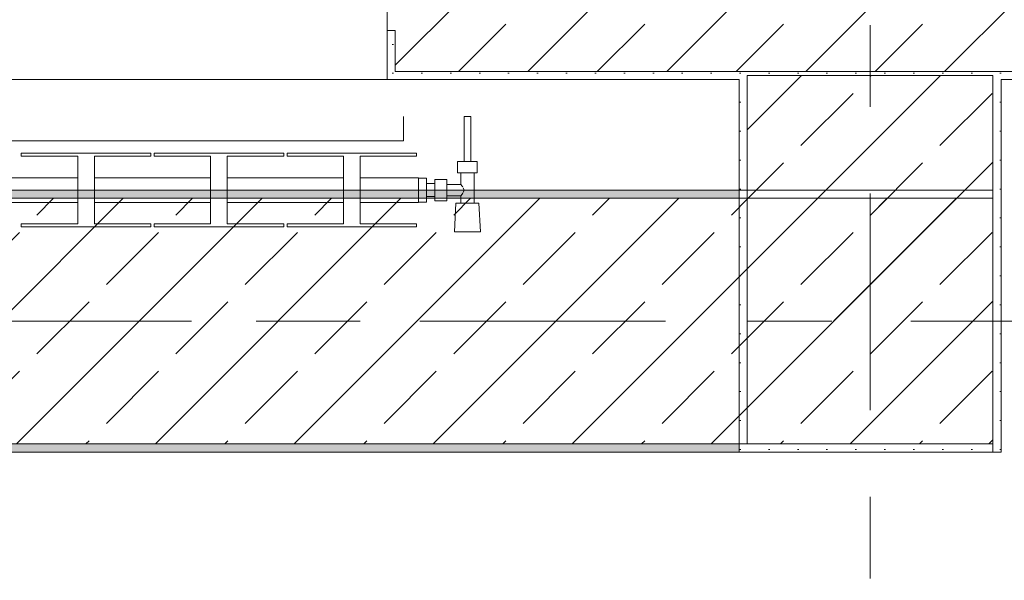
# Model space of a CAD drawing. Header units: metres. Extents: x -3.6 to 84.5, y -11 to 16.8.
# Tile 651 of 656: x 60.7 to 61.9, y 12.8 to 13.5. Entities that reach past the tile are written whole.
import ezdxf

# ---------------------------------------------------------------- set-up
doc = ezdxf.new("R2010")
doc.units = ezdxf.units.M
doc.header["$MEASUREMENT"] = 0
doc.linetypes.add('Achse', pattern=[0.2, 0.1, -0.05, 0, -0.05])
doc.linetypes.add('Strichlinie doppelt', pattern=[0.546806, 0.264583, -0.105833, 0.070556, -0.105833])
for name, color, linetype in [('301 - Elemente.Linie', 7, 'Continuous'), ('451 - Universal.Achsen Raster', 7, 'Continuous'), ('604 - Struktur.Wand Aussen', 7, 'Continuous'), ('607 - Struktur.Stütze', 7, 'Continuous'), ('608 - Struktur.Träger', 7, 'Continuous')]:
    doc.layers.add(name, color=color, linetype=linetype)
pattern_1 = [(45, (0, 0), (-0.08485281, 0.08485281), []), (45, (-0.04243, 0.04243), (-0.08485281, 0.08485281), [0.09, -0.03])]
pattern_2 = [(45, (0, 0), (-0.01767767, 0.01767767), [0, -0.025])]

msp = doc.modelspace()

# ---------------------------------------------------------------- hatches: boundary and pattern name
at = {"layer": '604 - Struktur.Wand Aussen', "linetype": 'Continuous', "lineweight": 0, "true_color": 0x000000}
h = msp.add_hatch(dxfattribs=at)
h.set_pattern_fill('Beton__Stahlbeton_0001', color=18, style=0, pattern_type=2)
h.set_pattern_definition(pattern_1)
h.paths.add_polyline_path([(61.14, 13.575), (61.14, 13.505), (61.15, 13.505), (61.15, 13.455), (62.035, 13.455), (62.035, 13.695), (61.18, 13.695), (61.18, 13.575), (61.15, 13.575)])
h = msp.add_hatch(dxfattribs=at)
h.set_pattern_fill('Gips_0001', color=18, style=0, pattern_type=2)
h.set_pattern_definition(pattern_2)
h.paths.add_polyline_path([(61.15, 13.445), (61.15, 13.505), (61.14, 13.505), (61.14, 13.445)])
h = msp.add_hatch(dxfattribs=at)
h.set_pattern_fill('Gips_0001', color=18, style=0, pattern_type=2)
h.set_pattern_definition(pattern_2)
h.paths.add_polyline_path([(61.15, 13.445), (61.57, 13.445), (61.57, 13.455), (61.15, 13.455)])
h = msp.add_hatch(dxfattribs=at)
h.set_pattern_fill('Gips_0001', color=18, style=0, pattern_type=2)
h.set_pattern_definition(pattern_2)
h.paths.add_polyline_path([(61.89, 13.445), (62.025, 13.445), (62.025, 13.455), (61.89, 13.455)])
at = {"layer": '607 - Struktur.Stütze', "linetype": 'Continuous', "lineweight": 0, "true_color": 0x000000}
h = msp.add_hatch(dxfattribs=at)
h.set_pattern_fill('Gips_0001', color=18, style=0, pattern_type=2)
h.set_pattern_definition(pattern_2)
h.paths.add_polyline_path([(61.57, 13.455), (61.57, 13.445), (61.58, 13.445), (61.58, 13.45), (61.88, 13.45), (61.88, 13.445), (61.89, 13.445), (61.89, 13.455)])
h = msp.add_hatch(dxfattribs=at)
h.set_pattern_fill('Beton__Stahlbeton_0001', color=18, style=0, pattern_type=2)
h.set_pattern_definition(pattern_1)
h.paths.add_polyline_path([(61.58, 13), (61.88, 13), (61.88, 13.45), (61.58, 13.45)])
h = msp.add_hatch(dxfattribs=at)
h.set_pattern_fill('Gips_0001', color=18, style=0, pattern_type=2)
h.set_pattern_definition(pattern_2)
h.paths.add_polyline_path([(61.57, 12.99), (61.89, 12.99), (61.89, 13.445), (61.88, 13.445), (61.88, 13), (61.58, 13), (61.58, 13.445), (61.57, 13.445)])
at = {"layer": '608 - Struktur.Träger', "linetype": 'Continuous', "lineweight": 0, "true_color": 0x000000}
h = msp.add_hatch(dxfattribs=at)
h.set_pattern_fill('Gips_0001', color=18, style=0, pattern_type=2)
h.set_pattern_definition(pattern_2)
h.paths.add_polyline_path([(61.57, 13.31), (58.29, 13.31), (58.29, 13.3), (61.57, 13.3)])
h = msp.add_hatch(dxfattribs=at)
h.set_pattern_fill('Beton__Stahlbeton_0001', color=18, style=0, pattern_type=2)
h.set_pattern_definition(pattern_1)
h.paths.add_polyline_path([(50.78, 13), (51.09, 13), (54.37, 13), (54.69, 13), (57.97, 13), (58.29, 13), (61.57, 13), (61.88, 13), (61.88, 13.3), (61.57, 13.3), (58.29, 13.3), (57.97, 13.3), (54.69, 13.3), (54.37, 13.3), (51.09, 13.3), (50.78, 13.3)])
h = msp.add_hatch(dxfattribs=at)
h.set_pattern_fill('Gips_0001', color=18, style=0, pattern_type=2)
h.set_pattern_definition(pattern_2)
h.paths.add_polyline_path([(58.29, 13), (58.29, 12.99), (61.57, 12.99), (61.57, 13)])

# ---------------------------------------------------------------- linework, layer by layer
at = {"layer": '301 - Elemente.Linie', "color": 7, "linetype": 'Continuous', "lineweight": 9}
for p, q in [((61.16, 13.4), (61.16, 13.37)), ((61.2342, 13.4), (61.2353, 13.4)), ((61.2342, 13.4), (61.2342, 13.345)), ((61.2353, 13.4), (61.2382, 13.4)), ((61.2382, 13.4), (61.241, 13.4)), ((61.241, 13.4), (61.2422, 13.4)), ((61.2422, 13.4), (61.2422, 13.345)), ((61.16, 13.37), (58.76, 13.37)), ((60.6932, 13.3513), (60.6932, 13.355)), ((60.6932, 13.3513), (60.6932, 13.355)), ((60.6932, 13.355), (60.8515, 13.355)), ((60.7622, 13.3513), (60.6932, 13.3513)), ((60.7622, 13.2688), (60.7622, 13.3513)), ((60.8515, 13.3513), (60.7825, 13.3513)), ((60.7825, 13.3513), (60.7825, 13.2688)), ((60.8515, 13.355), (60.8515, 13.3513)), ((60.8556, 13.3513), (60.8556, 13.355)), ((60.8556, 13.3513), (60.8556, 13.355)), ((60.8556, 13.355), (61.0138, 13.355)), ((60.9245, 13.3513), (60.8556, 13.3513)), ((60.9245, 13.2688), (60.9245, 13.3513)), ((61.0138, 13.3513), (60.9448, 13.3513)), ((60.9448, 13.3513), (60.9448, 13.2688)), ((61.0138, 13.355), (61.0138, 13.3513)), ((61.0138, 13.355), (61.0138, 13.3513)), ((61.0179, 13.3513), (61.0179, 13.355)), ((61.0179, 13.355), (61.1761, 13.355)), ((61.0869, 13.3513), (61.0179, 13.3513)), ((61.0869, 13.2688), (61.0869, 13.3513)), ((61.1761, 13.3513), (61.1072, 13.3513)), ((61.1072, 13.3513), (61.1072, 13.2688)), ((61.1761, 13.355), (61.1761, 13.3513)), ((61.1761, 13.355), (61.1761, 13.3513)), ((61.2262, 13.345), (61.2322, 13.345)), ((61.2262, 13.345), (61.2262, 13.331)), ((61.2322, 13.345), (61.2442, 13.345)), ((61.2342, 13.345), (61.2353, 13.345)), ((61.2353, 13.345), (61.2382, 13.345)), ((61.2382, 13.345), (61.241, 13.345)), ((61.241, 13.345), (61.2422, 13.345)), ((61.2442, 13.345), (61.2502, 13.345)), ((61.2502, 13.345), (61.2502, 13.331)), ((61.2262, 13.331), (61.2322, 13.331)), ((61.2302, 13.331), (61.2302, 13.317)), ((61.2322, 13.331), (61.2442, 13.331)), ((61.2442, 13.331), (61.2502, 13.331)), ((61.2462, 13.331), (61.2462, 13.294)), ((60.7622, 13.325), (60.6202, 13.325)), ((60.9245, 13.325), (60.7825, 13.325)), ((61.0869, 13.325), (60.9448, 13.325)), ((61.1782, 13.325), (61.1072, 13.325)), ((61.1782, 13.325), (61.1782, 13.3206)), ((61.1882, 13.3247), (61.1782, 13.3247)), ((61.1882, 13.3247), (61.1782, 13.3247)), ((61.1782, 13.3206), (61.1782, 13.31)), ((61.1882, 13.3247), (61.1882, 13.31)), ((61.1882, 13.3247), (61.1882, 13.31)), ((61.1882, 13.318), (61.1882, 13.3157)), ((61.1982, 13.318), (61.1882, 13.318)), ((61.1882, 13.3157), (61.1882, 13.31)), ((61.1982, 13.323), (61.1982, 13.3165)), ((61.2132, 13.323), (61.1982, 13.323)), ((61.1982, 13.3165), (61.1982, 13.3035)), ((61.2132, 13.323), (61.2132, 13.3165)), ((61.2302, 13.317), (61.2132, 13.317)), ((61.2132, 13.3165), (61.2132, 13.3035)), ((61.2302, 13.317), (61.2319, 13.3149)), ((61.2319, 13.3149), (61.2324, 13.3139)), ((61.1782, 13.31), (61.1782, 13.2994)), ((61.1882, 13.31), (61.1882, 13.2953)), ((61.1882, 13.31), (61.1882, 13.2953)), ((61.1882, 13.31), (61.1882, 13.3043)), ((61.1882, 13.3043), (61.1882, 13.302)), ((61.1982, 13.3035), (61.1982, 13.297)), ((61.2132, 13.3035), (61.2132, 13.297)), ((61.2302, 13.303), (61.2132, 13.303)), ((61.2319, 13.3051), (61.2302, 13.303)), ((61.2302, 13.303), (61.2302, 13.294)), ((61.2324, 13.3061), (61.2319, 13.3051)), ((61.2329, 13.3129), (61.2343, 13.31)), ((61.2343, 13.31), (61.2329, 13.3071)), ((60.7622, 13.295), (60.6202, 13.295)), ((60.9245, 13.295), (60.7825, 13.295)), ((61.0869, 13.295), (60.9448, 13.295)), ((61.1782, 13.295), (61.1072, 13.295)), ((61.1782, 13.2994), (61.1782, 13.295)), ((61.1882, 13.2953), (61.1782, 13.2953)), ((61.1882, 13.2953), (61.1782, 13.2953)), ((61.1882, 13.2953), (61.1782, 13.2953)), ((61.1882, 13.2953), (61.1782, 13.2953)), ((61.1982, 13.302), (61.1882, 13.302)), ((61.2132, 13.297), (61.1982, 13.297)), ((61.2242, 13.294), (61.2222, 13.259)), ((61.2242, 13.294), (61.2283, 13.294)), ((61.2283, 13.294), (61.2382, 13.294)), ((61.2382, 13.294), (61.2481, 13.294)), ((61.2481, 13.294), (61.2522, 13.294)), ((61.2522, 13.294), (61.2542, 13.259)), ((60.6932, 13.265), (60.6932, 13.2688)), ((60.6932, 13.265), (60.6932, 13.2688)), ((60.6932, 13.2688), (60.7622, 13.2688)), ((60.7825, 13.2688), (60.8515, 13.2688)), ((60.8515, 13.2688), (60.8515, 13.265)), ((60.8556, 13.265), (60.8556, 13.2688)), ((60.8556, 13.265), (60.8556, 13.2688)), ((60.8556, 13.2688), (60.9245, 13.2688)), ((60.9448, 13.2688), (61.0138, 13.2688)), ((61.0138, 13.2688), (61.0138, 13.265)), ((61.0138, 13.2688), (61.0138, 13.265)), ((61.0179, 13.265), (61.0179, 13.2688)), ((61.0179, 13.2688), (61.0869, 13.2688)), ((61.1072, 13.2688), (61.1761, 13.2688)), ((61.1761, 13.2688), (61.1761, 13.265)), ((61.1761, 13.2688), (61.1761, 13.265)), ((60.8515, 13.265), (60.6932, 13.265)), ((60.8515, 13.265), (60.6932, 13.265)), ((61.0138, 13.265), (60.8556, 13.265)), ((61.0138, 13.265), (60.8556, 13.265)), ((61.1761, 13.265), (61.0179, 13.265)), ((61.1761, 13.265), (61.0179, 13.265)), ((61.2268, 13.259), (61.2222, 13.259)), ((61.2222, 13.259), (61.2268, 13.259)), ((61.2268, 13.259), (61.2382, 13.259)), ((61.2382, 13.259), (61.2268, 13.259)), ((61.2382, 13.259), (61.2495, 13.259)), ((61.2495, 13.259), (61.2382, 13.259)), ((61.2495, 13.259), (61.2542, 13.259)), ((61.2542, 13.259), (61.2495, 13.259))]:
    msp.add_line(p, q, dxfattribs=at)
at = {"layer": '451 - Universal.Achsen Raster', "color": 160, "linetype": 'Strichlinie doppelt', "lineweight": 9, "true_color": 0x3232ff}
for p, q in [((61.73, -10.585), (61.73, 16.355)), ((64.935, 13.15), (-3.175, 13.15))]:
    msp.add_line(p, q, dxfattribs=at)
at = {"layer": '604 - Struktur.Wand Aussen', "color": 7, "linetype": 'Continuous', "lineweight": 13}
for p, q in [((61.14, 13.575), (61.14, 13.505)), ((61.15, 13.455), (61.15, 13.505)), ((61.15, 13.455), (62.035, 13.455)), ((58.74, 13.445), (61.14, 13.445))]:
    msp.add_line(p, q, dxfattribs=at)
at = {"layer": '604 - Struktur.Wand Aussen', "color": 7, "linetype": 'Continuous', "lineweight": 5}
for p, q in [((61.14, 13.505), (61.14, 13.455)), ((61.15, 13.505), (61.14, 13.505)), ((61.14, 13.455), (61.14, 13.445)), ((61.15, 13.445), (61.14, 13.445))]:
    msp.add_line(p, q, dxfattribs=at)
at = {"layer": '604 - Struktur.Wand Aussen', "color": 7, "linetype": 'Continuous', "lineweight": 5, "flags": 128}
for points in [[(61.15, 13.445), (61.57, 13.445)], [(61.89, 13.445), (62.025, 13.445)]]:
    msp.add_lwpolyline(points, dxfattribs=at)
at = {"layer": '607 - Struktur.Stütze', "color": 7, "linetype": 'Continuous', "lineweight": 13, "flags": 128}
msp.add_lwpolyline([(61.58, 13), (61.88, 13), (61.88, 13.45), (61.58, 13.45)], close=True, dxfattribs=at)
at = {"layer": '607 - Struktur.Stütze', "color": 7, "linetype": 'Continuous', "lineweight": 5, "flags": 128}
msp.add_lwpolyline([(61.57, 13.445), (61.57, 12.99), (61.89, 12.99), (61.89, 13.445)], dxfattribs=at)
at = {"layer": '608 - Struktur.Träger', "color": 7, "linetype": 'Continuous', "lineweight": 13}
for p, q in [((50.78, 13.31), (61.88, 13.31)), ((61.88, 12.99), (61.88, 13.31)), ((61.57, 13.3), (58.29, 13.3)), ((61.88, 13.3), (61.57, 13.3)), ((50.78, 12.99), (61.88, 12.99))]:
    msp.add_line(p, q, dxfattribs=at)
at = {"layer": '608 - Struktur.Träger', "color": 7, "linetype": 'Continuous', "lineweight": 5}
for p, q in [((61.57, 13.31), (58.29, 13.31)), ((61.57, 13.31), (61.57, 13.3)), ((61.57, 13), (61.57, 12.99)), ((61.57, 12.99), (58.29, 12.99))]:
    msp.add_line(p, q, dxfattribs=at)
at = {"layer": '608 - Struktur.Träger', "color": 7, "linetype": 'Continuous', "lineweight": 9}
msp.add_line((61.88, 13.3), (61.88, 13), dxfattribs=at)
at = {"layer": '608 - Struktur.Träger', "color": 7, "linetype": 'Achse', "lineweight": 9}
msp.add_line((50.78, 13.15), (61.88, 13.15), dxfattribs=at)
at = {"layer": '608 - Struktur.Träger', "color": 7, "linetype": 'Continuous', "lineweight": 13, "flags": 128}
msp.add_lwpolyline([(61.88, 13), (61.57, 13), (58.29, 13), (57.97, 13), (54.69, 13), (54.37, 13), (51.09, 13), (50.78, 13)], dxfattribs=at)

doc.saveas('drawing.dxf')
